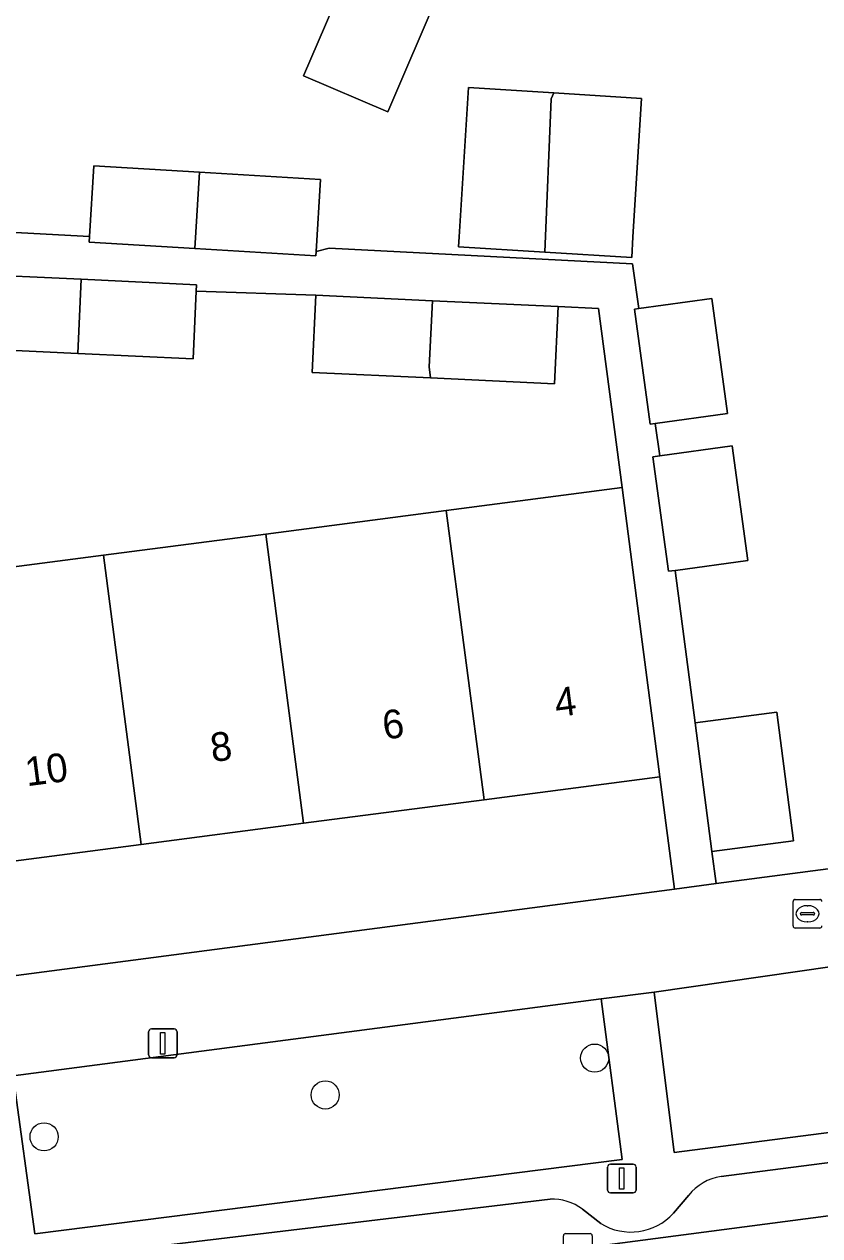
# Model space of a CAD drawing. Extents: x 162073 to 163043, y 381818 to 382561.
# Drawn here: x 162418.89 to 162446.55, y 382465.27 to 382507.39 of the extents above; entities that cross this region are included whole.
import ezdxf

# ---------------------------------------------------------------- set-up
doc = ezdxf.new("R2010")
doc.units = 0
for name, color, linetype in [('IMGEO_Boom', 7, 'Continuous'), ('IMGEO_Brandkraan', 7, 'Continuous'), ('IMGEO_Erf', 7, 'Continuous'), ('IMGEO_Groenvoorziening', 7, 'Continuous'), ('IMGEO_Kolk', 7, 'Continuous'), ('IMGEO_Lichtmast', 7, 'Continuous'), ('IMGEO_Pand', 7, 'Continuous'), ('IMGEO_Pand_nummerreeks', 7, 'Continuous'), ('IMGEO_Parkeervlak_open', 7, 'Continuous'), ('IMGEO_Rijbaan_lokaal_open', 7, 'Continuous'), ('IMGEO_Voetpad_open', 7, 'Continuous')]:
    doc.layers.add(name, color=color, linetype=linetype)

msp = doc.modelspace()

# ---------------------------------------------------------------- linework, layer by layer
at = {"layer": 'IMGEO_Boom'}
for centre in [(162438.723, 382471.447), (162429.355, 382470.165), (162419.58, 382468.709)]:
    msp.add_circle(centre, 0.489, dxfattribs=at)
at = {"layer": 'IMGEO_Brandkraan'}
for p, q in [((162445.624, 382476.039), (162445.624, 382476.891)), ((162445.699, 382476.965), (162446.551, 382476.965)), ((162446.112, 382476.745), (162446.137, 382476.745)), ((162445.883, 382476.459), (162445.883, 382476.471)), ((162446.321, 382476.422), (162445.923, 382476.422)), ((162445.926, 382476.508), (162446.324, 382476.508)), ((162446.367, 382476.471), (162446.367, 382476.459)), ((162446.551, 382475.965), (162445.699, 382475.965)), ((162446.135, 382476.185), (162446.11, 382476.185))]:
    msp.add_line(p, q, dxfattribs=at)
for points in [[(162445.624, 382476.039), (162445.624, 382476.891)], [(162445.699, 382476.965), (162446.551, 382476.965)], [(162446.551, 382475.965), (162445.699, 382475.965)]]:
    msp.add_lwpolyline(points, dxfattribs=at)
for centre, radius, start, end in [((162445.701, 382476.889), 0.0765, 91.552, 178.448), ((162445.701, 382476.889), 0.0765, 91.552, 178.448), ((162446.549, 382476.889), 0.0765, 1.552, 88.448), ((162446.549, 382476.889), 0.0765, 1.552, 88.448), ((162445.923, 382476.468), 0.0403, 85.8775, 175.7526), ((162445.92, 382476.458), 0.0366, 178.938, 274.7102), ((162446.324, 382476.465), 0.043, 264.8664, 352.4533), ((162446.328, 382476.47), 0.0386, 1.7309, 96.639), ((162445.701, 382476.041), 0.0765, 181.552, 268.448), ((162445.701, 382476.041), 0.0765, 181.552, 268.448), ((162446.549, 382476.041), 0.0765, 271.552, 358.448), ((162446.549, 382476.041), 0.0765, 271.552, 358.448)]:
    msp.add_arc(centre, radius, start, end, dxfattribs=at)
for centre, major_axis, ratio, start_param, end_param in [((162446.111, 382476.465), (-0.387, 0.002), 0.722429, 4.712389, 7.853982), ((162446.136, 382476.465), (-0.39, 0.002), 0.717154, 1.570796, 4.712389)]:
    msp.add_ellipse(centre, major_axis=major_axis, ratio=ratio, start_param=start_param, end_param=end_param, dxfattribs=at)
at = {"layer": 'IMGEO_Erf'}
for points in [[(162435.062, 382512.598), (162431.528, 382504.341), (162428.603, 382505.6), (162430.165, 382509.232)], [(162414.497, 382500.375), (162421.163, 382500.014), (162421.312, 382502.468), (162424.986, 382502.245), (162429.189, 382501.99), (162429.037, 382499.485), (162429.496, 382499.608), (162440.042, 382499.061), (162440.263, 382497.509), (162442.8, 382497.854), (162443.344, 382493.857), (162440.831, 382493.515), (162440.992, 382492.389), (162443.507, 382492.732), (162444.05, 382488.746), (162441.535, 382488.404), (162441.521, 382488.402), (162442.214, 382483.097), (162445.056, 382483.468), (162445.64, 382478.995), (162442.798, 382478.624), (162442.944, 382477.513), (162459.406, 382479.673)], [(162367.839, 382481.907), (162373.951, 382482.705), (162379.938, 382483.486), (162385.874, 382484.261), (162391.836, 382485.039), (162397.797, 382485.817), (162403.759, 382486.595), (162409.72, 382487.373), (162415.682, 382488.151), (162421.643, 382488.929), (162427.291, 382489.667), (162433.566, 382490.486), (162439.676, 382491.283), (162438.863, 382497.505), (162437.454, 382497.572), (162437.327, 382494.888), (162433.019, 382495.092), (162428.898, 382495.287), (162429.025, 382497.971)], [(162429.025, 382497.971), (162424.873, 382498.106), (162424.762, 382495.755), (162420.749, 382495.945), (162416.641, 382496.139)], [(162364.52, 382467.221), (162441.501, 382477.324), (162440.989, 382481.226), (162434.879, 382480.428), (162428.604, 382479.609), (162422.956, 382478.872), (162416.995, 382478.094), (162411.033, 382477.316), (162405.072, 382476.538), (162399.11, 382475.759), (162393.149, 382474.981), (162387.187, 382474.203), (162381.247, 382473.428), (162375.264, 382472.647), (162369.152, 382471.849)]]:
    msp.add_lwpolyline(points, dxfattribs=at)
msp.add_lwpolyline([(162436.996, 382499.469), (162433.992, 382499.656), (162434.013, 382500), (162434.337, 382505.186), (162437.299, 382505.001), (162440.356, 382504.811), (162440.056, 382500), (162440.011, 382499.281)], close=True, dxfattribs=at)
at = {"layer": 'IMGEO_Groenvoorziening'}
msp.add_lwpolyline([(162464.88, 382474.427), (162464.792, 382474.99), (162464.468, 382477.086), (162458.233, 382476.248), (162440.79, 382473.744), (162441.489, 382468.16), (162462.024, 382470.821)], dxfattribs=at)
msp.add_lwpolyline([(162438.951, 382473.504), (162418.51, 382470.827), (162419.261, 382465.333), (162439.679, 382467.926)], close=True, dxfattribs=at)
at = {"layer": 'IMGEO_Kolk'}
for p, q in [((162437.714, 382465.343), (162438.566, 382465.343)), ((162437.639, 382464.417), (162437.639, 382465.269)), ((162438.64, 382465.269), (162438.64, 382464.417))]:
    msp.add_line(p, q, dxfattribs=at)
for points in [[(162437.714, 382465.343), (162438.566, 382465.343)], [(162437.639, 382464.417), (162437.639, 382465.269)], [(162438.64, 382465.269), (162438.64, 382464.417)]]:
    msp.add_lwpolyline(points, dxfattribs=at)
for centre, start, end in [((162437.716, 382465.267), 91.552, 178.448), ((162437.716, 382465.267), 91.552, 178.448), ((162438.564, 382465.267), 1.552, 88.448), ((162438.564, 382465.267), 1.552, 88.448)]:
    msp.add_arc(centre, 0.0765, start, end, dxfattribs=at)
at = {"layer": 'IMGEO_Lichtmast'}
for p, q in [((162423.312, 382472.461), (162424.102, 382472.461)), ((162424.102, 382472.461), (162423.312, 382472.461)), ((162423.212, 382471.561), (162423.212, 382472.361)), ((162423.212, 382472.361), (162423.212, 382471.561)), ((162424.202, 382472.361), (162424.202, 382471.561)), ((162424.202, 382471.561), (162424.202, 382472.361)), ((162424.102, 382471.461), (162423.312, 382471.461)), ((162423.312, 382471.461), (162424.102, 382471.461)), ((162439.173, 382466.86), (162439.173, 382467.66)), ((162439.173, 382467.66), (162439.173, 382466.86)), ((162439.273, 382467.76), (162440.063, 382467.76)), ((162440.063, 382467.76), (162439.273, 382467.76)), ((162440.163, 382467.66), (162440.163, 382466.86)), ((162440.163, 382466.86), (162440.163, 382467.66)), ((162440.063, 382466.76), (162439.273, 382466.76)), ((162439.273, 382466.76), (162440.063, 382466.76))]:
    msp.add_line(p, q, dxfattribs=at)
for points in [[(162423.632, 382472.336), (162423.782, 382472.336), (162423.782, 382471.586), (162423.632, 382471.586), (162423.632, 382472.336)], [(162439.593, 382467.635), (162439.743, 382467.635), (162439.743, 382466.885), (162439.593, 382466.885), (162439.593, 382467.635)]]:
    msp.add_lwpolyline(points, dxfattribs=at)
for centre, start, end in [((162423.312, 382472.361), 90, 180), ((162423.312, 382472.361), 90, 180), ((162424.102, 382472.361), 0, 90), ((162424.102, 382472.361), 360, 90), ((162423.312, 382471.561), 180, 270), ((162423.312, 382471.561), 180, 270), ((162424.102, 382471.561), 270, 0), ((162424.102, 382471.561), 270, 0), ((162439.273, 382467.66), 90, 180), ((162439.273, 382467.66), 90, 180), ((162440.063, 382467.66), 0, 90), ((162440.063, 382467.66), 360, 90), ((162439.273, 382466.86), 180, 270), ((162439.273, 382466.86), 180, 270), ((162440.063, 382466.86), 270, 0), ((162440.063, 382466.86), 270, 0)]:
    msp.add_arc(centre, 0.1, start, end, dxfattribs=at)
at = {"layer": 'IMGEO_Pand'}
for points in [[(162426.96, 382510.609), (162430.165, 382509.232), (162428.603, 382505.6), (162431.528, 382504.341), (162435.062, 382512.598), (162437.028, 382517.194), (162434.9, 382518.104), (162435.173, 382518.744), (162431.984, 382520.108), (162431.708, 382519.464), (162430.863, 382519.826)], [(162437.299, 382505.001), (162434.337, 382505.186), (162434.013, 382500), (162433.992, 382499.656), (162436.996, 382499.469), (162437.214, 382504.802)], [(162437.299, 382505.001), (162437.214, 382504.802), (162436.996, 382499.469), (162440.011, 382499.281), (162440.056, 382500), (162440.356, 382504.811)], [(162424.986, 382502.245), (162421.312, 382502.468), (162421.163, 382500.014), (162421.151, 382499.814), (162424.826, 382499.591)], [(162424.986, 382502.245), (162424.826, 382499.591), (162429.028, 382499.337), (162429.037, 382499.485), (162429.189, 382501.99)], [(162420.871, 382498.523), (162416.763, 382498.717), (162416.755, 382498.539), (162416.641, 382496.139), (162420.749, 382495.945)], [(162424.873, 382498.106), (162424.884, 382498.333), (162420.871, 382498.523), (162420.749, 382495.945), (162424.762, 382495.755)], [(162433.019, 382495.092), (162432.972, 382495.479), (162433.088, 382497.779), (162429.025, 382497.971), (162428.898, 382495.287)], [(162433.019, 382495.092), (162437.327, 382494.888), (162437.454, 382497.572), (162433.088, 382497.779), (162432.972, 382495.479)], [(162442.8, 382497.854), (162440.263, 382497.509), (162440.111, 382497.488), (162440.656, 382493.491), (162440.831, 382493.515), (162443.344, 382493.857)], [(162443.507, 382492.732), (162440.992, 382492.389), (162440.75, 382492.356), (162441.292, 382488.371), (162441.521, 382488.402), (162441.535, 382488.404), (162444.05, 382488.746)], [(162434.879, 382480.428), (162440.989, 382481.226), (162440.342, 382486.184), (162439.676, 382491.283), (162433.566, 382490.486)], [(162434.879, 382480.428), (162433.566, 382490.486), (162427.291, 382489.667), (162428.604, 382479.609)], [(162422.956, 382478.872), (162428.604, 382479.609), (162427.291, 382489.667), (162421.643, 382488.929)], [(162415.682, 382488.151), (162416.995, 382478.094), (162422.956, 382478.872), (162421.643, 382488.929)], [(162442.798, 382478.624), (162445.64, 382478.995), (162445.056, 382483.468), (162442.214, 382483.097)]]:
    msp.add_lwpolyline(points, close=True, dxfattribs=at)
at = {"layer": 'IMGEO_Parkeervlak_open'}
for points in [[(162460.531, 382469.62), (162458.485, 382469.312), (162443.118, 382467.325)], [(162354.468, 382453.854), (162463.823, 382468.189)], [(162441.993, 382466.676), (162441.464, 382466.053)], [(162437.175, 382466.537), (162421.584, 382464.68)], [(162438.935, 382465.697), (162438.297, 382466.196)]]:
    msp.add_lwpolyline(points, dxfattribs=at)
for centre, radius, start, end in [((162443.358, 382465.609), 1.733, 97.9748, 141.9856), ((162437.261, 382464.804), 1.735, 53.3471, 92.8426), ((162439.985, 382467.399), 2, 238.3318, 317.6936)]:
    msp.add_arc(centre, radius, start, end, dxfattribs=at)
at = {"layer": 'IMGEO_Rijbaan_lokaal_open'}
msp.add_lwpolyline([(162464.101, 382464.878), (162463.823, 382468.189), (162354.468, 382453.854), (162351.85, 382453.585), (162352.256, 382450.197), (162352.352, 382450.204), (162352.448, 382450.209), (162401.436, 382456.696), (162401.618, 382456.72), (162416.452, 382458.635), (162416.788, 382458.681)], close=True, dxfattribs=at)
at = {"layer": 'IMGEO_Voetpad_open'}
for points in [[(162416.763, 382498.717), (162420.871, 382498.523), (162424.884, 382498.333), (162424.873, 382498.106), (162429.025, 382497.971), (162433.088, 382497.779), (162437.454, 382497.572), (162438.863, 382497.505), (162439.676, 382491.283), (162440.342, 382486.184), (162440.989, 382481.226), (162441.501, 382477.324), (162442.944, 382477.513), (162442.798, 382478.624), (162442.214, 382483.097), (162441.521, 382488.402), (162441.292, 382488.371), (162440.75, 382492.356), (162440.992, 382492.389), (162440.831, 382493.515), (162440.656, 382493.491), (162440.111, 382497.488), (162440.263, 382497.509), (162440.042, 382499.061), (162429.496, 382499.608), (162429.037, 382499.485), (162429.028, 382499.337), (162424.826, 382499.591), (162421.151, 382499.814), (162421.163, 382500.014), (162414.497, 382500.375)], [(162418.51, 382470.827), (162438.951, 382473.504), (162440.79, 382473.744), (162458.233, 382476.248), (162464.468, 382477.086), (162463.612, 382484.979)], [(162459.406, 382479.673), (162442.944, 382477.513), (162441.501, 382477.324), (162364.52, 382467.221), (162358.274, 382466.401), (162352.438, 382465.635)], [(162462.024, 382470.821), (162441.489, 382468.16), (162440.79, 382473.744), (162438.951, 382473.504), (162439.679, 382467.926), (162419.261, 382465.333), (162418.51, 382470.827), (162416.769, 382470.6), (162417.516, 382465.082), (162397.548, 382462.43), (162396.812, 382467.987), (162395.012, 382467.752), (162395.761, 382462.198), (162373.908, 382459.306), (162373.173, 382464.892), (162371.398, 382464.66), (162372.148, 382459.072), (162351.881, 382456.381), (162351.85, 382453.585), (162354.468, 382453.854)], [(162443.118, 382467.325), (162458.485, 382469.312), (162460.531, 382469.62)], [(162441.464, 382466.053), (162441.993, 382466.676)], [(162421.584, 382464.68), (162437.175, 382466.537)], [(162438.297, 382466.196), (162438.935, 382465.697)]]:
    msp.add_lwpolyline(points, dxfattribs=at)
for centre, radius, start, end in [((162443.358, 382465.609), 1.733, 97.9748, 141.9856), ((162437.261, 382464.804), 1.735, 53.3471, 92.8426), ((162439.985, 382467.399), 2, 238.3318, 317.6936)]:
    msp.add_arc(centre, radius, start, end, dxfattribs=at)

# ---------------------------------------------------------------- texts
at = {"layer": 'IMGEO_Pand_nummerreeks'}
for s, p in [('4', (162437.396, 382483.298)), ('6', (162431.41, 382482.516)), ('8', (162425.428, 382481.736)), ('10', (162418.984, 382480.895))]:
    msp.add_text(s, height=1, rotation=7.4369, dxfattribs=at).set_placement(p)

doc.saveas('drawing.dxf')
